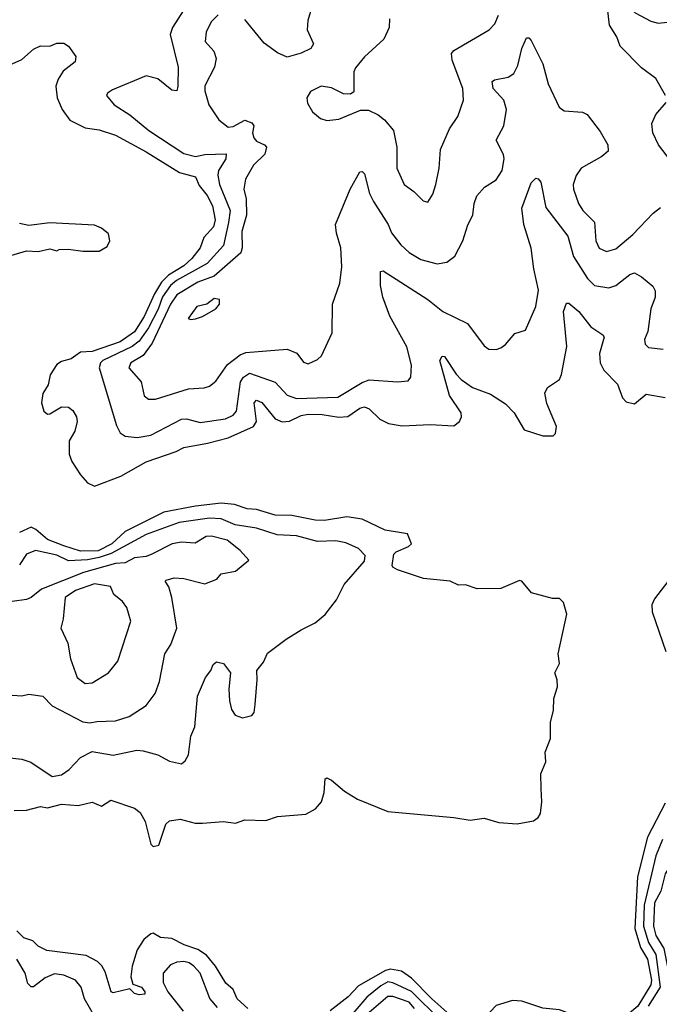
# Model space of a CAD drawing. Extents: x 1771496 to 1971148, y 471553 to 643630.
# Tile 289 of 656: x 1819037 to 1821760, y 610712 to 614908. Entities that reach past the tile are written whole.
import ezdxf

# ---------------------------------------------------------------- set-up
doc = ezdxf.new("R2010")
doc.units = 0

msp = doc.modelspace()

# ---------------------------------------------------------------- linework, layer by layer
at = {"layer": '0CON10XD'}
for points in [[(1821787.1, 614585), (1821745, 614656.9), (1821685, 614702.7), (1821594.3, 614794.3), (1821579.7, 614835), (1821548.2, 614885), (1821540.8, 614945), (1821518.9, 615035), (1821525, 615045.7), (1821571.5, 615025), (1821597.5, 615005), (1821657.5, 614937.5), (1821725, 614901.2), (1821755, 614893.2), (1821835, 614900.8)], [(1819755, 614981.5), (1819687.1, 614875), (1819678, 614845), (1819711.5, 614705), (1819710.4, 614625), (1819705, 614604), (1819685, 614606.9), (1819625, 614656.1), (1819575, 614669.2), (1819431.7, 614608.3), (1819410, 614595), (1819406.7, 614585), (1819438.9, 614545), (1819505, 614502.7), (1819586.2, 614435), (1819735, 614336.9), (1819785, 614325.2), (1819825, 614334), (1819916.4, 614336.4), (1819914.4, 614315), (1819883, 614265), (1819880.5, 614245), (1819887.3, 614205), (1819933.3, 614095), (1819926.1, 614043.9), (1819904.2, 613945), (1819835, 613869.4), (1819704.2, 613795.8), (1819678.1, 613775), (1819645, 613727.2), (1819626.3, 613673.7), (1819585.1, 613594.9), (1819545, 613537.7), (1819515, 613515.6), (1819391, 613455), (1819380.4, 613445), (1819374.7, 613425), (1819448.6, 613178.6), (1819465, 613147.5), (1819485, 613132.5), (1819537, 613127), (1819595, 613136.7), (1819725, 613205.9), (1819746.8, 613206.8), (1819805, 613191.6), (1819912.5, 613207.5), (1819945, 613222.7), (1819960.4, 613239.6), (1819976.5, 613365), (1819990, 613385), (1820015, 613402.1), (1820125, 613363.2), (1820175, 613307.3), (1820215, 613293.7), (1820391.4, 613298.6), (1820495, 613362), (1820525, 613373.2), (1820645, 613364.4), (1820691.2, 613368.8), (1820702, 613385), (1820704.4, 613435), (1820685, 613513.3), (1820612.9, 613645), (1820582.5, 613725), (1820572.9, 613775), (1820572.9, 613835), (1820585, 613837.5), (1820774.4, 613715), (1820838.6, 613665), (1820943.5, 613613.5), (1821015, 613518), (1821035, 613504.3), (1821065, 613502.9), (1821085, 613510), (1821105, 613524), (1821145, 613571.2), (1821190, 613585), (1821234.4, 613685), (1821245.8, 613755), (1821225.7, 613845.7), (1821214.3, 613934.3), (1821183.5, 614035), (1821175.6, 614105), (1821215, 614212), (1821235, 614232.5), (1821245, 614230), (1821256.1, 614216.1), (1821277.1, 614107.1), (1821371.1, 613985), (1821395, 613899.1), (1821454.4, 613804.4), (1821485, 613774.6), (1821545, 613764.6), (1821575, 613774.5), (1821635, 613822.5), (1821655, 613828.6), (1821685, 613811.8), (1821732.5, 613772.5), (1821742.4, 613752.4), (1821743.1, 613725), (1821724.8, 613675.2), (1821710.9, 613579.1), (1821696.9, 613545), (1821700, 613525), (1821715, 613510.8), (1821776.6, 613503.4)], [(1820287.9, 614985), (1820264.3, 614905), (1820261.4, 614865), (1820288, 614805), (1820276, 614785), (1820234.7, 614765.3), (1820175, 614748.5), (1820135, 614766.8), (1820078.3, 614808.3), (1819995, 614908.7)], [(1819881.2, 614928.8), (1819851.5, 614898.5), (1819830, 614855), (1819826.4, 614815), (1819863.1, 614773.1), (1819872.6, 614742.6), (1819865.5, 614705), (1819824.6, 614625.4), (1819824.6, 614605), (1819842.5, 614545), (1819885, 614481.1), (1819925, 614449.5), (1819945, 614452.1), (1819995, 614479.7), (1820025, 614467.7), (1820033.9, 614455), (1820028.2, 614425), (1820033.8, 614403.8), (1820045, 614390.4), (1820079.2, 614375), (1820087.8, 614365), (1820080.5, 614335), (1820032.1, 614287.9), (1819998.1, 614228.1), (1819990.4, 614185), (1820000.3, 614145), (1820001.9, 614075), (1819982.3, 614005), (1819983.8, 613935), (1819978.9, 613915), (1819865, 613815.2), (1819795, 613789.5), (1819705, 613735.2), (1819678.5, 613695), (1819601.3, 613528.7), (1819562.5, 613477.5), (1819509.3, 613445), (1819501.5, 613425), (1819554.5, 613365), (1819567.1, 613305), (1819585, 613291.4), (1819615, 613290.6), (1819755, 613335.4), (1819821.4, 613338.6), (1819845, 613345.5), (1819872.3, 613367.7), (1819922, 613438), (1819975, 613479.7), (1819999.6, 613489.6), (1820175, 613503.3), (1820216.3, 613486.3), (1820245, 613448), (1820265, 613441.9), (1820305, 613460), (1820322, 613475), (1820366.8, 613573.2), (1820369.2, 613695), (1820399.2, 613785), (1820407.8, 613855), (1820403.5, 613935), (1820385, 613997.5), (1820381.5, 614035), (1820444.5, 614185), (1820485, 614259.4), (1820495, 614260.6), (1820505, 614251.4), (1820526.7, 614166.7), (1820543.2, 614133.2), (1820605.8, 614035.7), (1820619.7, 613999.7), (1820659.1, 613949.1), (1820695, 613916.2), (1820745, 613885.4), (1820815, 613867.8), (1820855.5, 613874.5), (1820890, 613900), (1820924.4, 613965), (1820945, 614033.3), (1820965.6, 614075), (1820971.8, 614125), (1820983, 614157), (1821015.4, 614194.6), (1821065, 614225.6), (1821090.9, 614265), (1821099.1, 614315), (1821096.6, 614333.4), (1821065.4, 614395), (1821097.9, 614455), (1821109.2, 614525), (1821097.9, 614565), (1821053.6, 614615), (1821049.2, 614645), (1821058.1, 614651.9), (1821117.2, 614662.8), (1821141.2, 614678.8), (1821157.6, 614712.4), (1821175.3, 614785), (1821195, 614830), (1821205, 614830.6), (1821215, 614818.6), (1821265, 614719.2), (1821287.7, 614635), (1821334.3, 614535), (1821355, 614520), (1821433.2, 614513.2), (1821453.7, 614503.7), (1821508.8, 614431.2), (1821541.9, 614375), (1821542.4, 614347.6), (1821515, 614324.4), (1821428.1, 614275), (1821406, 614244), (1821393.2, 614205), (1821394.7, 614185), (1821416.8, 614125), (1821435.2, 614095.2), (1821484.6, 614045), (1821490.4, 613965), (1821505, 613934.3), (1821535, 613919.5), (1821575, 613931.2), (1821647.3, 613992.7), (1821735, 614083.8), (1821765, 614108)], [(1820612, 614912), (1820609.4, 614875), (1820586.9, 614825), (1820505, 614750), (1820467, 614703), (1820460, 614685), (1820459.7, 614600.3), (1820445, 614590), (1820415, 614592.5), (1820365, 614618.1), (1820320, 614625), (1820275, 614601.2), (1820260, 614575), (1820262.7, 614552.7), (1820283.3, 614515), (1820317.3, 614487.3), (1820345, 614478.8), (1820395, 614484), (1820487.3, 614522.7), (1820522.2, 614522.2), (1820562.7, 614502.7), (1820590.5, 614480.5), (1820628.9, 614435), (1820643.3, 614365), (1820642.1, 614275), (1820674.2, 614205), (1820715, 614176.2), (1820755, 614136.2), (1820775, 614130), (1820795.8, 614165), (1820808.6, 614205), (1820823.3, 614275), (1820828.1, 614355), (1820867.6, 614442.4), (1820902, 614495), (1820927.1, 614565), (1820924.4, 614615), (1820878, 614735), (1820876.1, 614763.9), (1820885, 614776.5), (1821035.9, 614864.1), (1821059.3, 614890.7), (1821075, 614926.7)], [(1819005, 614720), (1819045, 614737.5), (1819095, 614782.7), (1819125, 614795.9), (1819165, 614795.6), (1819195, 614807.5), (1819225, 614808.2), (1819245, 614795.5), (1819275, 614750.6), (1819272.3, 614727.7), (1819222.1, 614687.9), (1819200, 614655), (1819190.5, 614625), (1819196.4, 614575), (1819217.8, 614525), (1819250.2, 614480.2), (1819315, 614447.3), (1819375, 614438.5), (1819445, 614416.1), (1819575, 614345.3), (1819717.2, 614257.2), (1819785, 614237.7), (1819800.7, 614200.7), (1819835, 614158.8), (1819858, 614115), (1819868.4, 614055), (1819861.9, 614025), (1819820.2, 613979.8), (1819805.2, 613935), (1819770, 613890.1), (1819735, 613858.9), (1819670.2, 613819.8), (1819640.7, 613789.3), (1819610.7, 613739.3), (1819566.7, 613643.3), (1819525, 613577.4), (1819465, 613535.5), (1819345, 613494), (1819295, 613491.5), (1819255, 613462.2), (1819215, 613451.2), (1819195, 613437.9), (1819166, 613395), (1819157.7, 613352.3), (1819135.7, 613314.3), (1819130, 613275), (1819139.7, 613239.7), (1819155, 613227.5), (1819165, 613228.1), (1819215, 613258.8), (1819245, 613256.7), (1819262.3, 613242.3), (1819278, 613215), (1819280.8, 613195), (1819271.5, 613155), (1819247.1, 613112.9), (1819246.9, 613056.9), (1819259.1, 613025), (1819295, 612968.1), (1819325, 612934.5), (1819355, 612919.5), (1819467.6, 612962.4), (1819575, 613023.2), (1819702.5, 613067.5), (1819735, 613084.6), (1819836.7, 613103.3), (1819925, 613126.7), (1820032.5, 613175), (1820044.8, 613195.2), (1820035.2, 613274.8), (1820045, 613286.3), (1820067, 613277), (1820125, 613207.3), (1820155, 613194.7), (1820185, 613197.7), (1820235, 613220.7), (1820265, 613227), (1820325, 613225.2), (1820395, 613214), (1820433.4, 613216.6), (1820485, 613251.9), (1820505, 613258.7), (1820525, 613249.1), (1820570.6, 613205), (1820607.4, 613187.4), (1820665, 613177.8), (1820785, 613182.2), (1820885, 613177.8), (1820909.2, 613195), (1820917.5, 613215), (1820916.8, 613233.2), (1820867, 613307), (1820825.6, 613455), (1820835, 613474.2), (1820845, 613472.5), (1820895, 613397.9), (1820916.2, 613375), (1820965, 613340.7), (1821041.7, 613311.7), (1821105, 613271.2), (1821143, 613233), (1821185, 613160), (1821265, 613134.5), (1821308, 613135), (1821318.1, 613145), (1821323.3, 613175), (1821282, 613272), (1821273.2, 613316.8), (1821285, 613340.8), (1821335, 613374.3), (1821343.9, 613396.1), (1821367.1, 613515), (1821351.8, 613665), (1821365, 613700), (1821375, 613700), (1821417.1, 613665), (1821469.2, 613599.2), (1821520.6, 613565), (1821525.6, 613555), (1821505.3, 613485), (1821508.4, 613445), (1821523.9, 613413.9), (1821582.7, 613355), (1821603.8, 613296.2), (1821619.7, 613279.7), (1821655, 613270.8), (1821705, 613312), (1821785, 613298.2)], [(1821895, 614194.6), (1821757.4, 614375), (1821732.4, 614425), (1821729.1, 614465), (1821745, 614504.3), (1821789.2, 614555)], [(1818974.5, 613895.5), (1819065, 613923.1), (1819115, 613920), (1819165, 613930.8), (1819195, 613922.5), (1819205, 613928.8), (1819245, 613930), (1819305, 613920.8), (1819375, 613921.4), (1819409.2, 613940.8), (1819420.5, 613965), (1819415, 613995.6), (1819385, 614019.5), (1819355, 614032.5), (1819165, 614042.8), (1819075, 614030.7), (1819035, 614039.2)], [(1819765, 613630), (1819785, 613633.8), (1819815, 613643.3), (1819872.5, 613675), (1819886.7, 613695), (1819887.5, 613715), (1819865, 613720), (1819833.8, 613696.2), (1819790.8, 613685), (1819754.2, 613635), (1819765, 613630)], [(1819012.4, 611537.6), (1819065, 611540), (1819125, 611555.7), (1819155, 611549.1), (1819214.7, 611564.7), (1819285, 611559), (1819345, 611573.5), (1819385, 611556.5), (1819425, 611582), (1819525, 611547.9), (1819549.9, 611529.9), (1819571.4, 611491.4), (1819594.6, 611395), (1819605, 611384.4), (1819629.5, 611390.5), (1819659.5, 611480.5), (1819675, 611494.7), (1819720.6, 611500.6), (1819784.3, 611484.3), (1819815.3, 611484.7), (1819905, 611490.6), (1819955, 611484.1), (1819995, 611497.8), (1820085, 611495.8), (1820135, 611512.3), (1820255, 611522.9), (1820296.7, 611545), (1820321.2, 611575), (1820333.3, 611615), (1820337.5, 611672.5), (1820345, 611676.7), (1820365, 611668), (1820420.2, 611620.2), (1820475, 611585.8), (1820605, 611534.4), (1820885, 611508.5), (1820955, 611496.9), (1821015, 611506), (1821076.6, 611486.6), (1821155, 611481.5), (1821225, 611494.4), (1821245, 611508), (1821254.2, 611525), (1821260, 611575), (1821257.7, 611632.3), (1821255.8, 611695), (1821277.1, 611745), (1821273.9, 611786.1), (1821296.7, 611845), (1821296.7, 611913.3), (1821310, 611965), (1821311.2, 612015), (1821326.5, 612065), (1821325.6, 612095), (1821316, 612125), (1821335.6, 612165), (1821329.2, 612205), (1821366, 612374), (1821352.5, 612425), (1821335, 612440.8), (1821305, 612441.2), (1821215.6, 612465.6), (1821175.6, 612515), (1821165, 612517.8), (1821085, 612484.3), (1820985, 612483.3), (1820935, 612499.2), (1820905, 612498.8), (1820870, 612515), (1820756.9, 612526.9), (1820645, 612563.2), (1820625, 612574.5), (1820622.4, 612582.4), (1820629.4, 612630.6), (1820639.1, 612640.9), (1820692.7, 612662.7), (1820705.7, 612675), (1820687.4, 612717.4), (1820592.7, 612732.7), (1820495, 612779.7), (1820429.1, 612789.1), (1820335, 612774.1), (1820295.5, 612775.5), (1820195, 612795.7), (1820125, 612796.5), (1820045, 612820.2), (1820005, 612823.4), (1819951.7, 612841.7), (1819895, 612847), (1819785, 612834.3), (1819651, 612809), (1819485, 612727.4), (1819429.1, 612675), (1819370.8, 612645), (1819295, 612642.8), (1819225, 612666.4), (1819155, 612692.3), (1819105, 612735.3), (1819085, 612745.3), (1819035, 612722.6)], [(1818995, 611761.8), (1819045, 611756.2), (1819083.5, 611743.5), (1819175, 611682.5), (1819215, 611690.5), (1819247.2, 611712.8), (1819295.6, 611764.4), (1819345, 611789.2), (1819435, 611774.4), (1819535, 611794.5), (1819562.8, 611792.8), (1819625, 611775.8), (1819675, 611748), (1819725, 611736.7), (1819740.5, 611749.5), (1819755.6, 611775), (1819765.4, 611855), (1819782.5, 611895), (1819793.9, 612025), (1819827.3, 612105), (1819850.8, 612135), (1819860, 612160), (1819875, 612172), (1819905, 612163.8), (1819934.5, 612124.5), (1819927.1, 612055), (1819930.4, 612005), (1819938.1, 611968.1), (1819954.7, 611944.7), (1819985, 611932.7), (1820025, 611942.5), (1820035.4, 611955), (1820039.2, 611989.2), (1820048.4, 612095), (1820046.1, 612135), (1820075, 612170), (1820092.2, 612207.8), (1820171.7, 612268.3), (1820235, 612308.4), (1820295, 612337.2), (1820336.9, 612373.1), (1820385, 612436.4), (1820418.3, 612501.7), (1820505, 612600.6), (1820507.8, 612625), (1820479.5, 612655), (1820425, 612678.3), (1820383.3, 612686.7), (1820305, 612683.8), (1820215, 612708.3), (1820133.1, 612713.1), (1820045, 612740.8), (1819954, 612755), (1819895, 612781.2), (1819845, 612784), (1819716, 612765), (1819575, 612713.5), (1819426.3, 612633.7), (1819375, 612615.8), (1819325, 612606.2), (1819245, 612602.2), (1819195, 612626.1), (1819104, 612646), (1819065, 612630.9), (1819035.2, 612585)], [(1818985, 612031.6), (1819045, 612026), (1819075, 612033.8), (1819135, 612025.6), (1819174.5, 611984.5), (1819305, 611915.6), (1819335, 611911.6), (1819365, 611916.9), (1819445, 611920.4), (1819502.1, 611937.9), (1819574.7, 611985.3), (1819613, 612037), (1819632.3, 612087.7), (1819654.7, 612205), (1819680.3, 612245), (1819705.4, 612315), (1819684.6, 612445.4), (1819671.8, 612491.8), (1819656.7, 612515), (1819660.5, 612519.5), (1819695, 612529.5), (1819735, 612527.1), (1819825.5, 612504.5), (1819875.7, 612524.3), (1819895, 612546.9), (1819955, 612557.8), (1820012.5, 612605), (1819975, 612645.6), (1819920.4, 612690.4), (1819852.9, 612707.1), (1819830.8, 612705), (1819783.1, 612676.9), (1819725, 612681.9), (1819685.7, 612675), (1819599.2, 612630.8), (1819575, 612620.2), (1819525, 612615.2), (1819485, 612594), (1819445, 612589.9), (1819308.1, 612551.9), (1819129.1, 612480.9), (1819085, 612445.7), (1819065, 612437.5), (1819005, 612428)], [(1819315, 612078.6), (1819345, 612081.9), (1819415, 612124.2), (1819454.2, 612175), (1819510, 612345), (1819492.5, 612402.5), (1819475, 612428.8), (1819438.1, 612458.1), (1819422.7, 612492.7), (1819355, 612504.6), (1819274.3, 612475), (1819229.5, 612445), (1819221.1, 612355), (1819211.1, 612315), (1819241.3, 612251.3), (1819253.1, 612185), (1819281.9, 612105), (1819315, 612078.6)], [(1821796.4, 612513.6), (1821740.1, 612439.9), (1821729.2, 612415), (1821730.4, 612385), (1821788.5, 612215)], [(1821785, 611569.5), (1821710, 611425), (1821668.1, 611255), (1821656.5, 611035), (1821680.8, 610955), (1821710.8, 610905), (1821727.2, 610815), (1821723.9, 610795), (1821668.7, 610705), (1821625, 610667.3), (1821545, 610649.2), (1821415, 610658.8), (1821335, 610688.7), (1821265, 610696.2), (1821175, 610726), (1821135, 610729), (1821065, 610707.3), (1821015.4, 610654.6)], [(1821773.4, 611415), (1821745.6, 611344.4), (1821695.9, 611135), (1821692.6, 611045), (1821715, 610975.2), (1821745.9, 610925), (1821763.5, 610785), (1821713.5, 610705)], [(1821815, 610802.9), (1821825, 610808), (1821838.2, 610831.8), (1821878.8, 610931.2), (1821906, 611035), (1821909.7, 611095), (1821888.8, 611165), (1821863.4, 611213.4), (1821814.1, 611274.1), (1821795, 611284.4), (1821785, 611268.1), (1821766.9, 611195), (1821739.8, 611145), (1821735.8, 611045), (1821745.3, 611005), (1821779.5, 610949.5), (1821796.5, 610865), (1821795.8, 610835), (1821815, 610802.9)], [(1820007.9, 610695), (1819963.3, 610735), (1819945, 610775.7), (1819915, 610802.5), (1819870.5, 610875), (1819831.5, 610921.5), (1819795.1, 610945.1), (1819736.3, 610966.3), (1819685, 610993.2), (1819636.8, 610996.8), (1819605, 611015.5), (1819595, 611012.7), (1819565, 610987.9), (1819536.2, 610945), (1819515.7, 610875), (1819509.1, 610829.1), (1819518.3, 610798.3), (1819555, 610785.7), (1819569.7, 610765), (1819570, 610755), (1819545, 610753.1), (1819525, 610758.4), (1819505, 610777.5), (1819435, 610761.5), (1819425.4, 610765.4), (1819400.2, 610850.2), (1819386.6, 610876.6), (1819367.5, 610895), (1819319.5, 610919.5), (1819151.7, 610941.7), (1819115, 610959.3), (1819092.9, 610982.9), (1819054.7, 610995), (1819025, 611024.7)], [(1819355, 610661.2), (1819311.8, 610735), (1819298.9, 610785), (1819274, 610815), (1819225, 610836.2), (1819185, 610841.5), (1819145.6, 610825), (1819095, 610787.1), (1819085, 610787.1), (1819071.3, 610801.3), (1819060.3, 610845), (1819024.5, 610905)], [(1819879, 610699), (1819846.9, 610736.9), (1819805.2, 610845), (1819778.8, 610875), (1819758.8, 610888.8), (1819735, 610894.8), (1819705, 610891.9), (1819678.9, 610881.1), (1819647.7, 610845), (1819648.1, 610805), (1819666.9, 610765), (1819732.6, 610682.6)], [(1820894.5, 610645), (1820791.7, 610735), (1820705, 610823.1), (1820663.1, 610853.1), (1820615, 610861.4), (1820593.9, 610856.1), (1820479.5, 610790.5), (1820435, 610744.2), (1820358.9, 610685)], [(1820828.8, 610645), (1820705, 610767.4), (1820625, 610803.9), (1820605, 610807.6), (1820575, 610791.3), (1820515, 610742.2), (1820455, 610673.5)], [(1820717.4, 610695), (1820695, 610721.3), (1820625, 610744.8), (1820605, 610745.2), (1820505, 610659.8)]]:
    msp.add_lwpolyline(points, dxfattribs=at)

doc.saveas('drawing.dxf')
